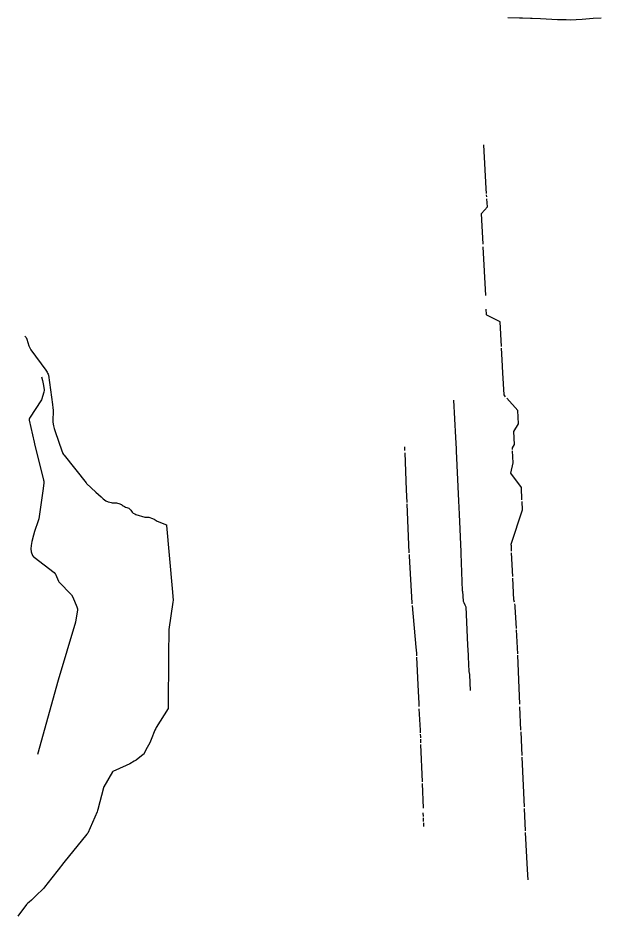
# Model space of a CAD drawing. Extents: x 1671357 to 13005564, y 567358 to 14261451.
# Drawn here: x 12757119.3 to 12757234.4, y 14261273.6 to 14261450.9 of the extents above; entities that cross this region are included whole.
import ezdxf

# ---------------------------------------------------------------- set-up
doc = ezdxf.new("R2010")
doc.units = 0
for name, color, linetype in [('29', 7, 'Continuous'), ('32', 7, 'Continuous'), ('43', 7, 'Continuous')]:
    doc.layers.add(name, color=color, linetype=linetype)

msp = doc.modelspace()

# ---------------------------------------------------------------- linework, layer by layer
at = {"layer": '29'}
for points in [[(12757120.69, 14261388.13), (12757120.96, 14261387.83), (12757121.08, 14261387.52), (12757121.49, 14261386.21), (12757121.72, 14261385.68), (12757121.84, 14261385.4), (12757124.82, 14261381.37), (12757124.94, 14261381.19), (12757125.07, 14261380.99), (12757125.16, 14261380.82), (12757125.26, 14261380.62), (12757125.33, 14261380.4), (12757126.17, 14261374.61), (12757126.24, 14261373.97), (12757126.25, 14261373.47), (12757126.25, 14261372.9), (12757126.2, 14261371.88), (12757126.21, 14261371.21), (12757126.26, 14261370.76), (12757126.33, 14261370.37), (12757126.46, 14261369.87), (12757126.67, 14261369.28), (12757128, 14261365.46), (12757128.12, 14261365.14), (12757128.2, 14261364.94), (12757128.31, 14261364.77), (12757128.44, 14261364.58), (12757132.78, 14261359.15), (12757132.84, 14261359.03), (12757134.73, 14261357.32)], [(12757120.69, 14261388.13), (12757120.96, 14261387.83), (12757121.08, 14261387.52), (12757121.49, 14261386.21), (12757121.72, 14261385.68), (12757121.84, 14261385.4), (12757124.82, 14261381.37), (12757124.94, 14261381.19), (12757125.07, 14261380.99), (12757125.16, 14261380.82), (12757125.26, 14261380.62), (12757125.33, 14261380.4), (12757126.17, 14261374.61), (12757126.24, 14261373.97), (12757126.25, 14261373.47), (12757126.25, 14261372.9), (12757126.2, 14261371.88), (12757126.21, 14261371.21), (12757126.26, 14261370.76), (12757126.33, 14261370.37), (12757126.46, 14261369.87), (12757126.67, 14261369.28), (12757128, 14261365.46), (12757128.12, 14261365.14), (12757128.2, 14261364.94), (12757128.31, 14261364.77), (12757128.44, 14261364.58), (12757132.78, 14261359.15), (12757132.84, 14261359.03), (12757134.73, 14261357.32)], [(12757134.73, 14261357.32), (12757135.74, 14261356.36), (12757136.16, 14261355.98), (12757136.44, 14261355.77), (12757136.7, 14261355.63)], [(12757134.73, 14261357.32), (12757135.74, 14261356.36), (12757136.16, 14261355.98), (12757136.44, 14261355.77), (12757136.7, 14261355.63)], [(12757136.7, 14261355.63), (12757137.16, 14261355.43), (12757137.45, 14261355.33), (12757137.75, 14261355.27), (12757137.95, 14261355.23), (12757138.25, 14261355.2), (12757138.51, 14261355.19), (12757138.75, 14261355.18), (12757138.98, 14261355.15), (12757139.24, 14261355.1), (12757139.43, 14261355.02), (12757139.58, 14261354.95), (12757139.76, 14261354.86), (12757139.92, 14261354.74), (12757140.1, 14261354.6), (12757140.33, 14261354.48), (12757140.55, 14261354.38), (12757140.83, 14261354.28), (12757141.04, 14261354.22), (12757141.2, 14261354.14), (12757141.36, 14261354.02), (12757141.5, 14261353.88), (12757141.62, 14261353.76), (12757141.76, 14261353.58), (12757141.88, 14261353.36)], [(12757136.7, 14261355.63), (12757137.16, 14261355.43), (12757137.45, 14261355.33), (12757137.75, 14261355.27), (12757137.95, 14261355.23), (12757138.25, 14261355.2), (12757138.51, 14261355.19), (12757138.75, 14261355.18), (12757138.98, 14261355.15), (12757139.24, 14261355.1), (12757139.43, 14261355.02), (12757139.58, 14261354.95), (12757139.76, 14261354.86), (12757139.92, 14261354.74), (12757140.1, 14261354.6), (12757140.33, 14261354.48), (12757140.55, 14261354.38), (12757140.83, 14261354.28), (12757141.04, 14261354.22), (12757141.2, 14261354.14), (12757141.36, 14261354.02), (12757141.5, 14261353.88), (12757141.62, 14261353.76), (12757141.76, 14261353.58), (12757141.88, 14261353.36)], [(12757141.88, 14261353.36), (12757142.08, 14261353.16)], [(12757142.08, 14261353.16), (12757142.39, 14261353.01), (12757142.62, 14261352.9), (12757144.37, 14261352.4), (12757144.61, 14261352.39), (12757144.83, 14261352.39), (12757145.16, 14261352.35), (12757145.87, 14261352.13), (12757146.23, 14261351.99), (12757146.44, 14261351.86), (12757146.62, 14261351.73), (12757146.82, 14261351.57), (12757148.63, 14261350.89), (12757148.67, 14261350.81), (12757148.68, 14261350.76), (12757149.8, 14261338.27)], [(12757142.08, 14261353.16), (12757142.39, 14261353.01), (12757142.62, 14261352.9), (12757144.37, 14261352.4), (12757144.61, 14261352.39), (12757144.83, 14261352.39), (12757145.16, 14261352.35), (12757145.87, 14261352.13), (12757146.23, 14261351.99), (12757146.44, 14261351.86), (12757146.62, 14261351.73), (12757146.82, 14261351.57), (12757148.63, 14261350.89), (12757148.67, 14261350.81), (12757148.68, 14261350.76), (12757149.8, 14261338.27)], [(12757149.8, 14261338.27), (12757149.95, 14261336), (12757149.93, 14261335.62), (12757149.12, 14261330.19), (12757149.07, 14261325.09), (12757148.98, 14261314.68), (12757148.96, 14261314.59), (12757146.62, 14261310.86), (12757146.52, 14261310.69), (12757146.38, 14261310.34), (12757145.62, 14261308.47), (12757145.51, 14261308.19), (12757145.33, 14261307.86), (12757144.56, 14261306.48)], [(12757149.8, 14261338.27), (12757149.95, 14261336), (12757149.93, 14261335.62), (12757149.12, 14261330.19), (12757149.07, 14261325.09), (12757148.98, 14261314.68), (12757148.96, 14261314.59), (12757146.62, 14261310.86), (12757146.52, 14261310.69), (12757146.38, 14261310.34), (12757145.62, 14261308.47), (12757145.51, 14261308.19), (12757145.33, 14261307.86), (12757144.56, 14261306.48)], [(12757144.56, 14261306.48), (12757144.16, 14261305.62), (12757144.07, 14261305.53), (12757142.64, 14261304.43), (12757142.24, 14261304.19), (12757141.41, 14261303.72), (12757140.68, 14261303.38), (12757138.03, 14261302.16), (12757138.01, 14261302.12), (12757136.28, 14261299.13), (12757136.24, 14261299.06), (12757136.21, 14261298.94), (12757135.12, 14261294.7), (12757135.04, 14261294.47), (12757134.93, 14261294.19), (12757133.12, 14261290.03), (12757133.06, 14261289.97), (12757132.94, 14261289.83), (12757128.41, 14261284.19), (12757127.26, 14261282.75), (12757126.04, 14261281.21), (12757124.55, 14261279.34), (12757124.35, 14261279.09)], [(12757144.56, 14261306.48), (12757144.16, 14261305.62), (12757144.07, 14261305.53), (12757142.64, 14261304.43), (12757142.24, 14261304.19), (12757141.41, 14261303.72), (12757140.68, 14261303.38), (12757138.03, 14261302.16), (12757138.01, 14261302.12), (12757136.28, 14261299.13), (12757136.24, 14261299.06), (12757136.21, 14261298.94), (12757135.12, 14261294.7), (12757135.04, 14261294.47), (12757134.93, 14261294.19), (12757133.12, 14261290.03), (12757133.06, 14261289.97), (12757132.94, 14261289.83), (12757128.41, 14261284.19), (12757127.26, 14261282.75), (12757126.04, 14261281.21), (12757124.55, 14261279.34), (12757124.35, 14261279.09)], [(12757124.35, 14261279.09), (12757122.85, 14261277.62), (12757121.97, 14261276.77), (12757121.52, 14261276.37), (12757121.18, 14261276.1), (12757121.04, 14261275.94), (12757120.88, 14261275.74), (12757120.02, 14261274.6), (12757119.32, 14261273.65)], [(12757124.35, 14261279.09), (12757122.85, 14261277.62), (12757121.97, 14261276.77), (12757121.52, 14261276.37), (12757121.18, 14261276.1), (12757121.04, 14261275.94), (12757120.88, 14261275.74), (12757120.02, 14261274.6), (12757119.32, 14261273.65)]]:
    msp.add_lwpolyline(points, dxfattribs=at)
at = {"layer": '32'}
for points in [[(12757218.34, 14261450.88), (12757216.07, 14261450.9)], [(12757234.44, 14261450.87), (12757232.86, 14261450.77), (12757230.74, 14261450.62), (12757228.37, 14261450.46), (12757227.53, 14261450.5), (12757226.56, 14261450.54), (12757225.83, 14261450.56), (12757222.48, 14261450.72), (12757220.87, 14261450.78), (12757220.52, 14261450.8), (12757218.96, 14261450.85), (12757218.34, 14261450.88)]]:
    msp.add_lwpolyline(points, dxfattribs=at)
at = {"layer": '43'}
for p, q in [((12757205.83, 14261365.89), (12757205.83, 14261365.89)), ((12757205.83, 14261365.89), (12757205.85, 14261365.41)), ((12757205.85, 14261365.41), (12757205.85, 14261365.41)), ((12757206.73, 14261345.51), (12757206.75, 14261345.21)), ((12757207.34, 14261335.55), (12757207.34, 14261335.55)), ((12757207.34, 14261335.55), (12757207.57, 14261335.09)), ((12757207.57, 14261335.09), (12757207.57, 14261335.09)), ((12757208.08, 14261327.11), (12757208.08, 14261327.11)), ((12757208.18, 14261325.12), (12757208.18, 14261325.12)), ((12757208.18, 14261325.12), (12757208.2, 14261324.82)), ((12757208.2, 14261324.82), (12757208.2, 14261324.82)), ((12757208.35, 14261321.9), (12757208.34, 14261321.92)), ((12757208.34, 14261321.92), (12757208.5, 14261321.29)), ((12757208.5, 14261321.29), (12757208.5, 14261321.27))]:
    msp.add_line(p, q, dxfattribs=at)
for points in [[(12757211.78, 14261417.21), (12757211.27, 14261425.83)], [(12757211.84, 14261416.26), (12757211.78, 14261417.21)], [(12757211.88, 14261415.57), (12757211.85, 14261415.98)], [(12757212, 14261413.62), (12757211.91, 14261415.23)], [(12757211.18, 14261406.23), (12757210.94, 14261411.08), (12757210.86, 14261412.33), (12757212, 14261413.62)], [(12757211.69, 14261396.15), (12757211.2, 14261405.75)], [(12757214.8, 14261386.04), (12757214.53, 14261390.94), (12757211.91, 14261392.23), (12757211.84, 14261392.32), (12757211.82, 14261392.38), (12757211.78, 14261393.45)], [(12757215.29, 14261376.49), (12757215.05, 14261380.88), (12757214.94, 14261383.44), (12757214.82, 14261385.76)], [(12757123.98, 14261380.09), (12757124.14, 14261379.36), (12757124.36, 14261378.38), (12757124.46, 14261377.91), (12757124.5, 14261377.55), (12757124.5, 14261377.4), (12757124.45, 14261377.14), (12757124.42, 14261377.05), (12757123.98, 14261375.53), (12757121.59, 14261371.91), (12757121.54, 14261371.78), (12757121.56, 14261371.55), (12757122.52, 14261367.2), (12757122.56, 14261366.85), (12757124.37, 14261359.65), (12757124.4, 14261359.49), (12757124.41, 14261359.14), (12757124.27, 14261358.05), (12757123.44, 14261352.05), (12757123.33, 14261351.66), (12757122.62, 14261349.57), (12757122.36, 14261348.83), (12757122.07, 14261347.55), (12757121.93, 14261346.78), (12757121.86, 14261346.14), (12757121.96, 14261345.53), (12757121.99, 14261345.36), (12757122.11, 14261345.01), (12757122.21, 14261344.79), (12757122.42, 14261344.52), (12757122.51, 14261344.45), (12757126.46, 14261341.45), (12757126.68, 14261341.16), (12757126.71, 14261341.11), (12757127.34, 14261339.73), (12757127.41, 14261339.61), (12757129.88, 14261337.02), (12757130.13, 14261336.6), (12757130.98, 14261334.7), (12757131.02, 14261334.49), (12757131.05, 14261334.3), (12757131.05, 14261334.02), (12757131, 14261333.7), (12757130.67, 14261331.68), (12757127.29, 14261320.22), (12757123.17, 14261305.51)], [(12757205.3, 14261375.45), (12757205.73, 14261368.09), (12757205.83, 14261365.89)], [(12757215.61, 14261376.13), (12757215.29, 14261376.49)], [(12757216.96, 14261365.76), (12757216.95, 14261366.04), (12757217.35, 14261366.71), (12757217.23, 14261369.31), (12757218.12, 14261370.82), (12757217.99, 14261373.4), (12757215.86, 14261375.84)], [(12757195.63, 14261366.28), (12757195.66, 14261365.56)], [(12757195.68, 14261365.09), (12757195.98, 14261357.75), (12757196.09, 14261355.3)], [(12757205.85, 14261365.41), (12757206.31, 14261355.61)], [(12757218.73, 14261358.2), (12757216.63, 14261361.03), (12757217.08, 14261363.07), (12757216.98, 14261365.46)], [(12757218.83, 14261355.78), (12757218.73, 14261358.2)], [(12757206.31, 14261355.61), (12757206.43, 14261352.96), (12757206.73, 14261345.51)], [(12757196.1, 14261355.01), (12757196.52, 14261345.32)], [(12757216.77, 14261345.64), (12757216.74, 14261346.32), (12757216.77, 14261346.78), (12757216.7, 14261346.82), (12757216.67, 14261347.06), (12757218.92, 14261353.82), (12757218.85, 14261355.47)], [(12757196.54, 14261345.02), (12757196.55, 14261344.67), (12757197.09, 14261335.46), (12757197.11, 14261335.24)], [(12757206.75, 14261345.21), (12757207.04, 14261337.85), (12757207.04, 14261337.84), (12757207.09, 14261337.78), (12757207.23, 14261335.78), (12757207.34, 14261335.55)], [(12757217, 14261340.66), (12757216.79, 14261345.33)], [(12757217.33, 14261335.57), (12757217.2, 14261336.05), (12757217.01, 14261340.35)], [(12757197.13, 14261334.95), (12757197.89, 14261326.69), (12757197.98, 14261325.5), (12757198, 14261325)], [(12757207.57, 14261335.09), (12757207.77, 14261334.66), (12757208.08, 14261327.11)], [(12757217.73, 14261330.41), (12757217.51, 14261334.67), (12757217.49, 14261334.86), (12757217.4, 14261335.27)], [(12757218, 14261325.43), (12757217.75, 14261330.11)], [(12757208.08, 14261327.11), (12757208.18, 14261325.12)], [(12757198.02, 14261324.71), (12757198.31, 14261317.95)], [(12757208.2, 14261324.82), (12757208.35, 14261321.9)], [(12757218.42, 14261315.45), (12757218.23, 14261320.25), (12757218.18, 14261321.94), (12757218.01, 14261325.13)], [(12757208.5, 14261321.27), (12757208.58, 14261318.18)], [(12757198.31, 14261317.95), (12757198.44, 14261315.65), (12757198.48, 14261315.02)], [(12757218.63, 14261310.31), (12757218.44, 14261314.95)], [(12757198.5, 14261314.54), (12757198.71, 14261310.34), (12757198.71, 14261310.18)], [(12757198.71, 14261310.18), (12757198.73, 14261309.81)], [(12757198.74, 14261309.56), (12757198.77, 14261309.04), (12757198.78, 14261308.81)], [(12757218.86, 14261305.33), (12757218.65, 14261310.02)], [(12757198.79, 14261308.56), (12757198.81, 14261307.81)], [(12757198.82, 14261307.49), (12757199.11, 14261300.14)], [(12757219.33, 14261295.21), (12757218.88, 14261305.03)], [(12757199.12, 14261299.84), (12757199.31, 14261294.97)], [(12757199.29, 14261294.04), (12757199.32, 14261293.29)], [(12757219.55, 14261290.45), (12757219.34, 14261294.9)], [(12757199.32, 14261293.04), (12757199.35, 14261292.3)], [(12757199.36, 14261292.05), (12757199.39, 14261291.3)], [(12757220.03, 14261280.78), (12757219.9, 14261282.81), (12757219.56, 14261290.12)]]:
    msp.add_lwpolyline(points, dxfattribs=at)

doc.saveas('drawing.dxf')
